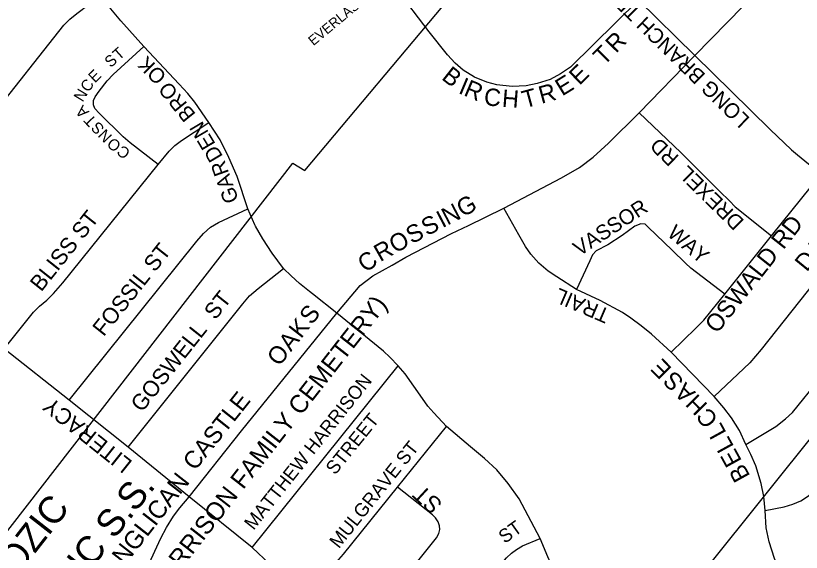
# Model space of a CAD drawing. Extents: x 586326 to 623965, y 4819854 to 4857850.
# Drawn here: x 605955 to 606827, y 4849265 to 4849861 of the extents above; entities that cross this region are included whole.
import ezdxf

# ---------------------------------------------------------------- set-up
doc = ezdxf.new("R2010")
doc.units = 0
for name, color, linetype in [('Cemeteries', 7, 'Continuous'), ('Lots_Concessions', 7, 'Continuous'), ('Minor Rd Lbls', 7, 'Continuous'), ('Minor Rds', 7, 'Continuous'), ('Proposed Secondary Rds', 7, 'Continuous'), ('School Syms_Lbls', 7, 'Continuous'), ('Secondary Rds Lbls', 7, 'Continuous')]:
    doc.layers.add(name, color=color, linetype=linetype)

msp = doc.modelspace()

# ---------------------------------------------------------------- linework, layer by layer
at = {"layer": 'Lots_Concessions'}
for p, q in [((606275.78, 4849688.45), (606495.92, 4849951.85)), ((605847.26, 4849161.82), (606262.51, 4849696.85)), ((606262.51, 4849696.85), (606275.78, 4849688.45)), ((606722.64, 4849247.71), (607049.93, 4849657.61))]:
    msp.add_line(p, q, dxfattribs=at)
at = {"layer": 'Minor Rds'}
for points in [[(606646.3, 4849877.75), (606570.64, 4849803.52), (606559.83, 4849796.09), (606548.24, 4849789.82), (606533.66, 4849785.06), (606521.58, 4849782.8), (606506.06, 4849781.83), (606489.11, 4849783.66), (606477.79, 4849786.65), (606464.12, 4849792.32), (606451.58, 4849800.16), (606442.65, 4849807.98), (606434.04, 4849816.93), (606414, 4849842.62), (606377.1, 4849890.94)], [(605925.93, 4849746.5), (606008.13, 4849849.89), (606014.83, 4849856.65), (606022.61, 4849862.81), (606036.29, 4849873.37), (606050.61, 4849881.35)], [(606708.83, 4849816.38), (606646.3, 4849877.75)], [(606112.87, 4849695.47), (606081.81, 4849719.51), (606073.95, 4849726.18), (606047.34, 4849752.13), (606042.73, 4849757.32), (606040.95, 4849761.44), (606040.92, 4849761.5), (606040.93, 4849766.24), (606042.85, 4849770.55), (606047.22, 4849776.65), (606056.38, 4849788.38), (606062.93, 4849795.41), (606097.1, 4849826.43)], [(606708.83, 4849816.38), (606749.21, 4849776.89)], [(606749.21, 4849776.89), (606792.59, 4849734.01)], [(606647.11, 4849752.63), (606693.23, 4849708.44)], [(606112.87, 4849695.47), (606125.15, 4849710.08), (606131.52, 4849716.24), (606138.77, 4849721.76), (606152.7, 4849731.04), (606169.08, 4849741.96)], [(606792.59, 4849734.01), (606816.23, 4849711.72), (606822.77, 4849706.05), (606849.22, 4849684.55)], [(606693.23, 4849708.44), (606736.77, 4849665.23)], [(605941.81, 4849490.45), (605974.4, 4849531.33), (605980.98, 4849537.8), (605989.21, 4849544.62), (605996.63, 4849552), (606006.89, 4849563.86), (606112.87, 4849695.47)], [(606794.16, 4849616.22), (606849.22, 4849684.55)], [(606736.77, 4849665.23), (606747.17, 4849655.02), (606753.73, 4849648.43), (606794.16, 4849616.22)], [(606014.01, 4849433.54), (606155.66, 4849609.98), (606163.12, 4849618.69), (606171.07, 4849625.72), (606179.75, 4849631.01), (606212.46, 4849645.93)], [(606577.63, 4849556.65), (606555.58, 4849570.41), (606545.96, 4849576.66), (606535.8, 4849585.86), (606526.6, 4849595.89), (606520.69, 4849604.22), (606513.23, 4849617.14), (606496.81, 4849646.79)], [(606903.23, 4849642.04), (606782.65, 4849489.87), (606769.8, 4849475.15), (606730.4, 4849437.77)], [(606683.82, 4849600.14), (606656.94, 4849625.87), (606653.52, 4849629.17), (606648.9, 4849629.31), (606642.29, 4849626.91), (606628.01, 4849616.3), (606612.26, 4849606.23)], [(606742.23, 4849551.19), (606794.16, 4849616.22)], [(606612.26, 4849606.23), (606599.3, 4849599.32), (606595.04, 4849595.08), (606592.17, 4849588.18), (606577.63, 4849556.65)], [(606742.23, 4849551.19), (606704.3, 4849580.35), (606698.5, 4849585.83), (606683.82, 4849600.14)], [(606079.76, 4849381.32), (606206.82, 4849540.38), (606214.47, 4849549.41), (606223.91, 4849557.75), (606251.95, 4849579.74)], [(606628.42, 4849530.85), (606603.77, 4849544.11), (606577.63, 4849556.65)], [(606682.4, 4849486.93), (606709.87, 4849513.41), (606718.75, 4849522.55), (606742.23, 4849551.19)], [(606682.4, 4849486.93), (606660.75, 4849506.85), (606649.15, 4849516.22), (606637.69, 4849524.55), (606628.42, 4849530.85)], [(606014.01, 4849433.54), (605941.81, 4849490.45)], [(606730.4, 4849437.77), (606682.4, 4849486.93)], [(606765.63, 4849384.38), (606798.93, 4849404.41), (606809.59, 4849412.79), (606817.38, 4849419.95), (606877.35, 4849493.87)], [(606217.43, 4849269.89), (606379.39, 4849471.7)], [(606786.89, 4849311.04), (606808.21, 4849315.11), (606817.78, 4849318), (606826.39, 4849321.8), (606834.12, 4849326.42), (606840.66, 4849331.68), (606847.07, 4849338.71), (606935.18, 4849447)], [(606079.76, 4849381.32), (606014.01, 4849433.54)], [(606765.63, 4849384.38), (606758.58, 4849399.98), (606749.61, 4849413.93), (606740.98, 4849425.08), (606730.4, 4849437.77)], [(606378.56, 4849336.92), (606433.26, 4849404.52)], [(606147.21, 4849326.27), (606079.76, 4849381.32)], [(606785.47, 4849326.63), (606782.62, 4849341.15), (606776.69, 4849360.6), (606771.14, 4849373.34), (606765.63, 4849384.38)], [(606267.22, 4849217.28), (606308.35, 4849250.69), (606318.7, 4849262.41), (606378.56, 4849336.92)], [(606309.59, 4849163.09), (606351.58, 4849195.79), (606355.8, 4849199.15), (606359.4, 4849202.64), (606362.79, 4849206.56), (606422.03, 4849280.82), (606424.63, 4849285.59), (606425.83, 4849290.09), (606425.43, 4849294.09), (606423.75, 4849298.6), (606420.91, 4849302.74), (606417.43, 4849306.18), (606378.56, 4849336.92)], [(606786.89, 4849311.04), (606785.47, 4849326.63)], [(606837.93, 4849199.22), (606825.86, 4849211.08), (606818.33, 4849220.17), (606812.62, 4849228.28), (606805.45, 4849240.75), (606797.18, 4849257.88), (606791.25, 4849276.23), (606787.9, 4849291.65), (606786.89, 4849311.04)], [(606357.22, 4849106.46), (606402.47, 4849141.55), (606407.92, 4849146.22), (606414.01, 4849152.6), (606420.15, 4849159.94), (606494.86, 4849252.99), (606499.85, 4849258.5), (606505.43, 4849263.69), (606510.85, 4849267.79), (606517.65, 4849271.89), (606537.13, 4849280.08)]]:
    msp.add_lwpolyline(points, dxfattribs=at)
at = {"layer": 'Proposed Secondary Rds'}
for points in [[(606708.83, 4849816.38), (606905.66, 4850017.66)], [(606097.1, 4849826.43), (606071.58, 4849854.7), (606060.52, 4849868.23), (606050.61, 4849881.35)], [(606169.08, 4849741.96), (606153.73, 4849764.62), (606145.82, 4849774.01), (606136.31, 4849784.4), (606097.1, 4849826.43)], [(606647.11, 4849752.63), (606708.83, 4849816.38)], [(606496.81, 4849646.79), (606560.82, 4849680.47), (606580.73, 4849692.13), (606596.08, 4849703.47), (606613.07, 4849719.15), (606647.11, 4849752.63)], [(606212.46, 4849645.93), (606200.57, 4849681.95), (606191.47, 4849703.1), (606181.6, 4849722.65), (606169.08, 4849741.96)], [(606251.95, 4849579.74), (606239.31, 4849596.84), (606229.18, 4849612.89), (606221.11, 4849626.75), (606220.24, 4849628.26), (606212.46, 4849645.93)], [(606457.54, 4849627.73), (606476.52, 4849636.78), (606496.81, 4849646.79)], [(606311.2, 4849530.08), (606337.38, 4849561.08), (606351.28, 4849571.5), (606372.86, 4849583.66), (606388.11, 4849592.25), (606438.56, 4849618.68), (606457.54, 4849627.73)], [(606311.2, 4849530.08), (606284.18, 4849551.55), (606280.86, 4849554.19), (606269.95, 4849563.22), (606260.58, 4849571.51), (606251.95, 4849579.74)], [(606147.21, 4849326.27), (606205.31, 4849399.44), (606311.2, 4849530.08)], [(606379.39, 4849471.7), (606370.23, 4849481.32), (606363.16, 4849487.91), (606311.2, 4849530.08)], [(606433.26, 4849404.52), (606418.98, 4849419.34), (606412.47, 4849427.09), (606406.36, 4849435.58), (606387.33, 4849462.65), (606379.39, 4849471.7)], [(606537.13, 4849280.08), (606513.67, 4849323.94), (606501.62, 4849341.14), (606488.86, 4849356.07), (606475.38, 4849368.73), (606459.68, 4849381.71), (606433.26, 4849404.52)], [(606100.72, 4849247.57), (606115.68, 4849280.33), (606122.21, 4849292), (606130.11, 4849304.87), (606136.86, 4849314.11), (606147.21, 4849326.27)], [(606217.43, 4849269.89), (606147.21, 4849326.27)], [(606570.21, 4849210.21), (606562.35, 4849223.94), (606554.71, 4849238.45), (606553.28, 4849241.78), (606548.5, 4849252.88), (606545.61, 4849259.6), (606537.13, 4849280.08)], [(606267.22, 4849217.28), (606236.95, 4849251.31), (606217.43, 4849269.89)]]:
    msp.add_lwpolyline(points, dxfattribs=at)

# ---------------------------------------------------------------- texts
at = {"layer": 'Cemeteries'}
for s, p in [('(HARRISON FAMILY CEMETERY)', (606110.26, 4849209.44)), ("ST. MARY'S ANGLICAN ", (605968.23, 4849111.64))]:
    msp.add_text(s, height=20, rotation=52.00002, dxfattribs=at).set_placement(p)
at = {"layer": 'Minor Rd Lbls'}
for s, height, rotation, p in [('LONG BRANCH TRAIL', 16.6469, 135.48732, (606770.89, 4849746.36)), ('EVERLASTING', 11, 39.72139, (606285.29, 4849826.67)), ('R', 19.28, 45.35138, (606621.3, 4849818.02)), ('T', 12.5, 41.89498, (606069.43, 4849810.52)), ('T', 19.28, 45.35138, (606607.86, 4849804.41)), ('S', 12.5, 41.89498, (606060.2, 4849802.24)), ('E', 12.5, 44.875, (606042.78, 4849785.29)), ('B', 19.28, 321.78351, (606426.62, 4849790.57)), ('E', 19.28, 44.28898, (606580.65, 4849782.54)), ('I', 19.28, 337.18628, (606445.34, 4849774.83)), ('E', 19.28, 31.65333, (606561.51, 4849770.74)), ('C', 12.5, 52.57296, (606035.21, 4849774.69)), ('R', 19.28, 337.18628, (606451.22, 4849772.36)), ('R', 19.28, 15.21792, (606538.39, 4849762.64)), ('N', 12.5, 58.7662, (606028.98, 4849763.95)), ('C', 19.28, 355.60823, (606474.25, 4849761.04)), ('H', 19.28, 355.60823, (606494.23, 4849759.5)), ('T', 19.28, 15.21792, (606519.93, 4849757.62)), ('A', 12.5, 132.18655, (606036.74, 4849753.73)), ('T', 12.5, 133.96854, (606045.37, 4849744.83)), ('DADEN OAKS DR', 19.277, 50.78515, (606833.17, 4849575.21)), ('S', 12.5, 133.96854, (606053.98, 4849735.9)), ('N', 12.5, 133.96854, (606062.59, 4849726.98)), ('O', 12.5, 142.00035, (606072.79, 4849718.05)), ('DREXEL  RD', 16.647, 135.48732, (606764.53, 4849632.75)), ('C', 12.5, 142.00035, (606083.02, 4849710.06)), ('VASSOR', 16.647, 33.29405, (606580.76, 4849593.05)), ('BLISS ST', 17.809, 51.54463, (605983.03, 4849553.13)), ('OSWALD RD', 19.277, 51.74399, (606733.56, 4849506.62)), ('WAY', 16.647, 319.45237, (606677.19, 4849617.01)), ('FOSSIL ST', 17.809, 51.54463, (606052.43, 4849503.38)), ('GOSWELL  ST', 17.8089, 51.54463, (606094.87, 4849419.24)), ('TRAIL', 16.647, 156.78939, (606615.93, 4849533.77)), ('LITERACY         DR', 17.8089, 141.36787, (606085.37, 4849365.08)), ('E', 19.28, 134.60694, (606684.36, 4849468.74)), ('MATTHEW HARRISON', 15, 51.54463, (606218.88, 4849288.38)), ('S', 19.28, 134.60694, (606697.79, 4849455.13)), ('A', 19.28, 134.60694, (606710.58, 4849442.16)), ('H', 19.28, 134.60694, (606724.01, 4849428.54)), ('STREET', 15, 50.98857, (606309.32, 4849349.7)), ('C', 19.28, 127.67345, (606735.71, 4849412.21)), ('L', 19.28, 118.85162, (606744.39, 4849397.27)), ('L', 19.28, 118.85162, (606752.74, 4849382.12)), ('MULGRAVE ST', 15, 51.36736, (606313.52, 4849268.01)), ('E', 19.28, 118.85162, (606761.53, 4849366.16)), ('B', 19.28, 118.85162, (606770.76, 4849349.41)), ('ST', 18.447, 137.31761, (606429.78, 4849319.2)), ('ST', 15, 35.60569, (606497.66, 4849273.74))]:
    msp.add_text(s, height=height, rotation=rotation, dxfattribs=at).set_placement(p)
at = {"layer": 'School Syms_Lbls'}
for s, p in [('CATHOLIC S.S.', (605932.54, 4849109.67)), ('AMBROZIC ', (605885.26, 4849146.61))]:
    msp.add_text(s, height=30, rotation=52.00002, dxfattribs=at).set_placement(p)
at = {"layer": 'Secondary Rds Lbls'}
for s, height, rotation, p in [('OK', 16.647, 135.03721, (606123.23, 4849794.16)), ('BRO', 16.647, 128.92435, (606155.27, 4849751.2)), ('DEN', 16.647, 120.82225, (606185.27, 4849704.27)), ('GAR', 16.647, 109.62437, (606202.6, 4849655.71)), ('N', 19.35, 27.65067, (606434.14, 4849627.37)), ('G', 19.35, 28.95476, (606451.11, 4849636.35)), ('I', 19.35, 27.65067, (606428.48, 4849624.41)), ('S', 19.35, 27.65067, (606411.48, 4849615.5)), ('S', 19.35, 27.65067, (606394.48, 4849606.59)), ('O', 19.35, 29.39679, (606376.22, 4849596.17)), ('R', 19.35, 29.39679, (606359.49, 4849586.75)), ('C', 19.35, 36.86438, (606343.53, 4849574.5)), ('S', 19.35, 52.00955, (606283.37, 4849516.3)), ('K', 19.35, 52.00955, (606271.55, 4849501.17)), ('A', 19.35, 52.00955, (606260.3, 4849486.77)), ('O', 19.35, 52.00955, (606247.36, 4849470.2)), ('CASTLE', 19.345, 51.50178, (606153.82, 4849354.31))]:
    msp.add_text(s, height=height, rotation=rotation, dxfattribs=at).set_placement(p)

doc.saveas('drawing.dxf')
